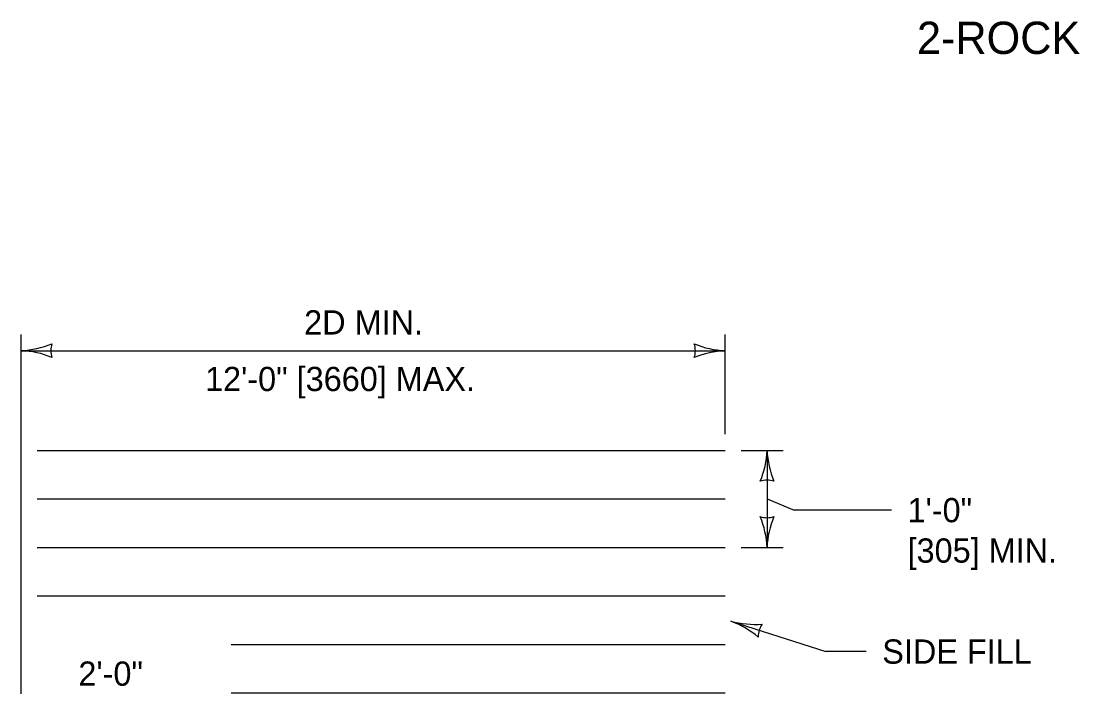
# Model space of a CAD drawing. Extents: x 49991.4 to 50021, y 49987.6 to 50011.4.
# Drawn here: x 50003.835 to 50006.455, y 49990.435 to 49992.1 of the extents above; entities that cross this region are included whole.
import ezdxf

# ---------------------------------------------------------------- set-up
doc = ezdxf.new("R2010")
doc.units = 0
for name, color, linetype in [('Level 1', 7, 'Continuous'), ('Level 2', 7, 'Continuous'), ('Level 3', 7, 'Continuous')]:
    doc.layers.add(name, color=color, linetype=linetype)

msp = doc.modelspace()

# ---------------------------------------------------------------- linework, layer by layer
at = {"layer": 'Level 1'}
for p, q in [((50003.875, 49991.0372), (50005.5769, 49991.0372)), ((50003.875, 49990.9172), (50005.5769, 49990.9172)), ((50003.875, 49990.7972), (50005.5769, 49990.7972)), ((50003.875, 49990.6772), (50005.5769, 49990.6772)), ((50004.3551, 49990.5572), (50005.5769, 49990.5572)), ((50004.3551, 49990.4372), (50005.5769, 49990.4372))]:
    msp.add_line(p, q, dxfattribs=at)
at = {"layer": 'Level 3'}
for p, q in [((50003.835, 49990.4349), (50003.835, 49991.3241)), ((50005.5769, 49991.0772), (50005.5769, 49991.3241)), ((50003.835, 49991.2841), (50005.5769, 49991.2841)), ((50005.3129, 49991.0372), (50005.4169, 49991.0372)), ((50005.3229, 49991.0372), (50005.4169, 49991.0372)), ((50005.6169, 49991.0372), (50005.7209, 49991.0372)), ((50005.6169, 49991.0372), (50005.7209, 49991.0372)), ((50005.6809, 49991.0372), (50005.6809, 49990.7972)), ((50005.6809, 49990.9172), (50005.7477, 49990.8895)), ((50005.9886, 49990.8895), (50005.7477, 49990.8895)), ((50005.3129, 49990.7972), (50005.4169, 49990.7972)), ((50005.3229, 49990.7972), (50005.4169, 49990.7972)), ((50005.6169, 49990.7972), (50005.7209, 49990.7972)), ((50005.6169, 49990.7972), (50005.7209, 49990.7972)), ((50005.5914, 49990.6146), (50005.826, 49990.5395)), ((50005.926, 49990.5395), (50005.826, 49990.5395))]:
    msp.add_line(p, q, dxfattribs=at)
for centre, radius, start, end in [((50003.8235, 49991.5169), 0.233, 272.8273, 292.0772), ((50003.8259, 49991.062), 0.2223, 67.456, 87.6395), ((50003.9633, 49991.2841), 0.0548, 162.1388, 197.8612), ((50005.5861, 49991.5063), 0.2223, 247.456, 267.6395), ((50005.4487, 49991.2841), 0.0548, 342.1388, 17.8612), ((50005.5884, 49991.0514), 0.233, 92.8273, 112.0772), ((50005.4588, 49991.0464), 0.2223, 337.456, 357.6395), ((50005.4588, 49991.0464), 0.2223, 337.456, 357.6395), ((50005.9136, 49991.0487), 0.233, 182.8273, 202.0772), ((50005.9136, 49991.0487), 0.233, 182.8273, 202.0772), ((50005.6809, 49990.909), 0.0548, 72.1388, 107.8612), ((50005.6809, 49990.909), 0.0548, 72.1388, 107.8612), ((50005.6809, 49990.9255), 0.0548, 252.1388, 287.8612), ((50005.4482, 49990.7858), 0.233, 2.8273, 22.0772), ((50005.6809, 49990.9255), 0.0548, 252.1388, 287.8612), ((50005.4482, 49990.7858), 0.233, 2.8273, 22.0772), ((50005.903, 49990.7881), 0.2223, 157.456, 177.6395), ((50005.903, 49990.7881), 0.2223, 157.456, 177.6395), ((50005.515, 49990.4058), 0.2223, 49.7048, 69.8883), ((50005.6514, 49990.8397), 0.233, 255.0761, 274.326), ((50005.7135, 49990.5755), 0.0548, 144.3876, 180.11)]:
    msp.add_arc(centre, radius, start, end, dxfattribs=at)

# ---------------------------------------------------------------- texts
at = {"layer": 'Level 2'}
for s, height, p in [('2-ROCK', 0.08, (50006.0519, 49992.0184)), ('2D MIN.', 0.06, (50004.5353, 49991.3241)), ('12\'-0" [3660] MAX.', 0.06, (50004.2901, 49991.1841)), ('1\'-0" ', 0.06, (50006.0286, 49990.8595)), ('[305] MIN.', 0.06, (50006.0286, 49990.7595)), ('SIDE FILL', 0.06, (50005.966, 49990.5095)), ('2\'-0"', 0.06, (50003.9767, 49990.4549))]:
    msp.add_text(s, height=height, dxfattribs=at).set_placement(p)

doc.saveas('drawing.dxf')
